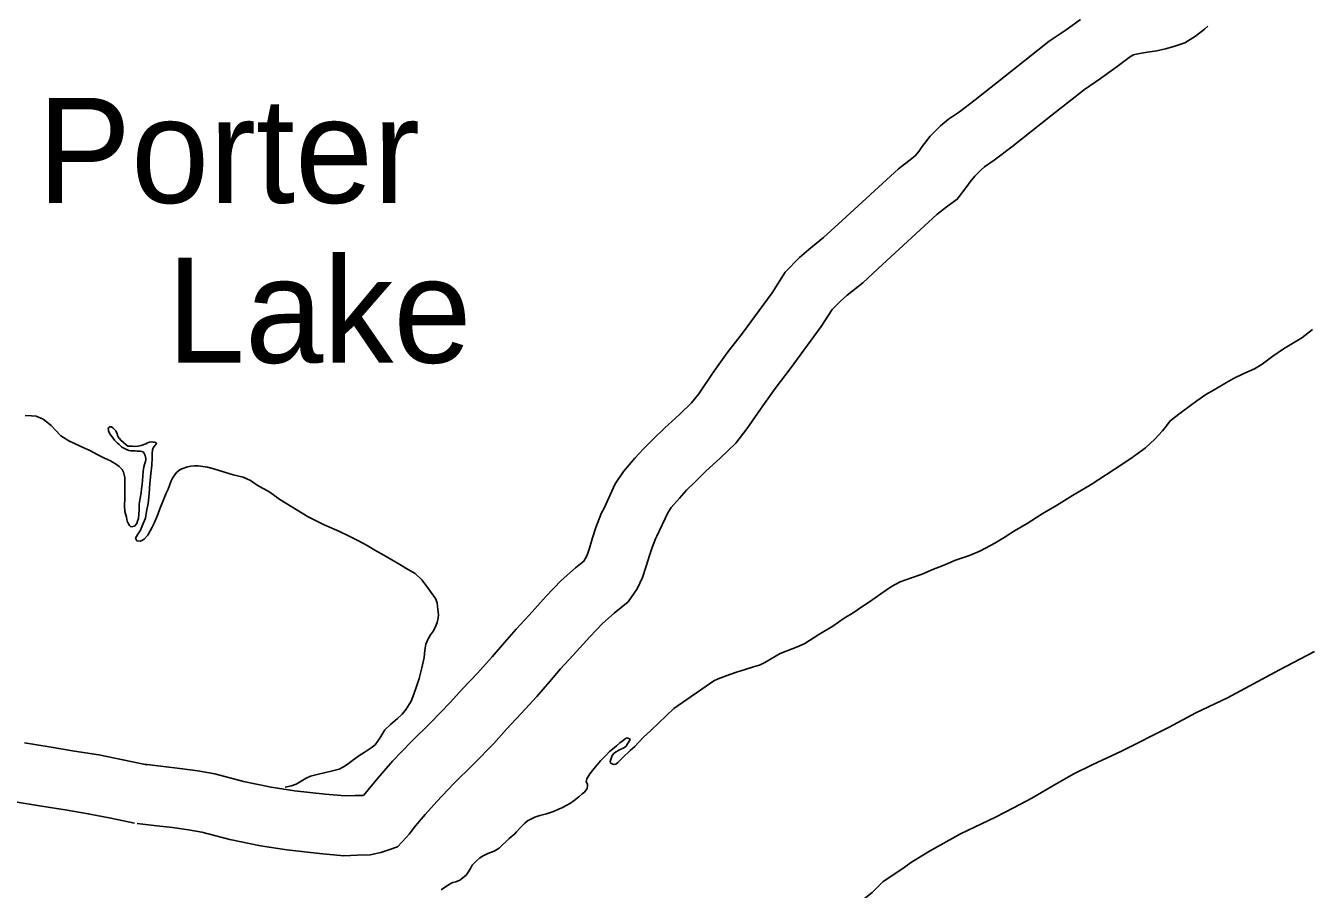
# Model space of a CAD drawing. Extents: x -939622 to -934222, y 1383701 to 1385301.
# Drawn here: x -935585.45 to -935566.05, y 1384251.77 to 1384264.8 of the extents above; entities that cross this region are included whole.
import ezdxf

# ---------------------------------------------------------------- set-up
doc = ezdxf.new("R2010")
doc.units = 0
for name, color, linetype in [('10', 7, 'Continuous'), ('3', 7, 'Continuous'), ('9', 7, 'Continuous')]:
    doc.layers.add(name, color=color, linetype=linetype)

msp = doc.modelspace()

# ---------------------------------------------------------------- linework, layer by layer
at = {"layer": '10'}
for points in [[(-935569.546, 1384264.894), (-935569.763, 1384264.736), (-935570.018, 1384264.563), (-935570.554, 1384264.138), (-935571.133, 1384263.682), (-935571.371, 1384263.5), (-935571.537, 1384263.389), (-935571.655, 1384263.288), (-935571.757, 1384263.186), (-935571.813, 1384263.13), (-935571.935, 1384262.976), (-935571.984, 1384262.903), (-935572.038, 1384262.834), (-935572.09, 1384262.796), (-935572.292, 1384262.642), (-935573.141, 1384261.859), (-935573.419, 1384261.603), (-935573.642, 1384261.422), (-935573.782, 1384261.3), (-935574, 1384261.082), (-935574.197, 1384260.767), (-935574.645, 1384260.163), (-935574.874, 1384259.864), (-935575.077, 1384259.582), (-935575.303, 1384259.248), (-935575.412, 1384259.109), (-935575.594, 1384258.935), (-935575.816, 1384258.732), (-935575.988, 1384258.561), (-935576.135, 1384258.416), (-935576.265, 1384258.274), (-935576.439, 1384258.075), (-935576.561, 1384257.888), (-935576.733, 1384257.513), (-935576.769, 1384257.453), (-935576.855, 1384257.23), (-935576.904, 1384257.076), (-935576.952, 1384256.919), (-935576.987, 1384256.813), (-935577.013, 1384256.758), (-935577.036, 1384256.725), (-935577.162, 1384256.621), (-935577.377, 1384256.432), (-935577.603, 1384256.196), (-935577.861, 1384255.91), (-935578.055, 1384255.699), (-935578.233, 1384255.495), (-935578.418, 1384255.282), (-935578.641, 1384255.036), (-935578.865, 1384254.796), (-935579.049, 1384254.592), (-935579.339, 1384254.296), (-935579.641, 1384253.998), (-935579.919, 1384253.706), (-935580.111, 1384253.487), (-935580.266, 1384253.301), (-935580.353, 1384253.195), (-935580.369, 1384253.191), (-935580.483, 1384253.188), (-935580.634, 1384253.183), (-935580.935, 1384253.208), (-935581.397, 1384253.26), (-935581.751, 1384253.314), (-935582.169, 1384253.4), (-935582.602, 1384253.514), (-935582.854, 1384253.559), (-935583.13, 1384253.598), (-935583.372, 1384253.624), (-935583.665, 1384253.659)], [(-935567.626, 1384264.791), (-935567.673, 1384264.746), (-935567.809, 1384264.639), (-935567.971, 1384264.54), (-935568.139, 1384264.485), (-935568.262, 1384264.448), (-935568.393, 1384264.42), (-935568.536, 1384264.399), (-935568.682, 1384264.373), (-935568.748, 1384264.357), (-935568.79, 1384264.336), (-935569.011, 1384264.17), (-935569.246, 1384264), (-935569.484, 1384263.837), (-935569.996, 1384263.432), (-935570.581, 1384262.97), (-935570.847, 1384262.768), (-935570.992, 1384262.67), (-935571.043, 1384262.627), (-935571.121, 1384262.548), (-935571.141, 1384262.529), (-935571.209, 1384262.442), (-935571.257, 1384262.373), (-935571.405, 1384262.182), (-935571.552, 1384262.075), (-935571.713, 1384261.952), (-935572.531, 1384261.197), (-935572.829, 1384260.922), (-935573.062, 1384260.733), (-935573.167, 1384260.642), (-935573.292, 1384260.517), (-935573.454, 1384260.26), (-935573.926, 1384259.622), (-935574.151, 1384259.328), (-935574.338, 1384259.067), (-935574.575, 1384258.717), (-935574.743, 1384258.503), (-935574.98, 1384258.277), (-935575.195, 1384258.081), (-935575.354, 1384257.921), (-935575.486, 1384257.792), (-935575.594, 1384257.673), (-935575.72, 1384257.53), (-935575.77, 1384257.453), (-935575.933, 1384257.099), (-935575.955, 1384257.062), (-935576.006, 1384256.93), (-935576.044, 1384256.81), (-935576.094, 1384256.645), (-935576.151, 1384256.476), (-935576.232, 1384256.305), (-935576.369, 1384256.109), (-935576.577, 1384255.937), (-935576.753, 1384255.782), (-935576.944, 1384255.583), (-935577.196, 1384255.304), (-935577.385, 1384255.098), (-935577.554, 1384254.905), (-935577.745, 1384254.684), (-935577.979, 1384254.426), (-935578.202, 1384254.188), (-935578.394, 1384253.975), (-935578.701, 1384253.661), (-935578.999, 1384253.367), (-935579.254, 1384253.099), (-935579.427, 1384252.902), (-935579.572, 1384252.729), (-935579.671, 1384252.606), (-935579.713, 1384252.557), (-935579.845, 1384252.415), (-935579.992, 1384252.365), (-935580.096, 1384252.33), (-935580.255, 1384252.295), (-935580.453, 1384252.288), (-935580.657, 1384252.281), (-935581.024, 1384252.312), (-935581.515, 1384252.368), (-935581.909, 1384252.428), (-935582.374, 1384252.523), (-935582.796, 1384252.634), (-935582.997, 1384252.67), (-935583.24, 1384252.705), (-935583.474, 1384252.73), (-935583.772, 1384252.765)], [(-935583.625, 1384253.652), (-935583.985, 1384253.729), (-935584.35, 1384253.801), (-935584.714, 1384253.859), (-935585.1, 1384253.922), (-935585.471, 1384253.982)], [(-935583.812, 1384252.772), (-935584.166, 1384252.847), (-935584.509, 1384252.914), (-935584.857, 1384252.971), (-935585.244, 1384253.033), (-935585.61, 1384253.093)]]:
    msp.add_lwpolyline(points, dxfattribs=at)
at = {"layer": '3'}
msp.add_lwpolyline([(-935573.265, 1384251.268), (-935573.014, 1384251.459), (-935572.958, 1384251.509), (-935572.689, 1384251.726), (-935572.521, 1384251.894), (-935572.242, 1384252.078), (-935572.095, 1384252.185), (-935571.824, 1384252.351), (-935571.356, 1384252.61), (-935570.826, 1384252.863), (-935570.555, 1384253.004), (-935570.28, 1384253.146), (-935569.904, 1384253.372), (-935569.644, 1384253.513), (-935569.369, 1384253.652), (-935568.929, 1384253.859), (-935568.208, 1384254.221), (-935567.807, 1384254.436), (-935567.331, 1384254.662), (-935566.936, 1384254.874), (-935566.544, 1384255.083), (-935566.015, 1384255.359)], dxfattribs=at)
at = {"layer": '9'}
for points in [[(-935573.802, 1384255.437), (-935573.704, 1384255.483), (-935573.493, 1384255.616), (-935573.278, 1384255.744), (-935573.108, 1384255.861), (-935572.972, 1384255.944), (-935572.843, 1384256.035), (-935572.729, 1384256.111), (-935572.555, 1384256.229), (-935572.397, 1384256.339), (-935572.264, 1384256.41), (-935572.095, 1384256.47), (-935571.935, 1384256.526), (-935571.787, 1384256.591), (-935571.618, 1384256.657), (-935571.428, 1384256.736), (-935571.22, 1384256.806), (-935571.055, 1384256.878), (-935570.836, 1384256.996), (-935570.695, 1384257.082), (-935570.542, 1384257.178), (-935570.348, 1384257.293), (-935570.124, 1384257.436), (-935569.909, 1384257.563), (-935569.665, 1384257.713), (-935569.382, 1384257.879), (-935569.039, 1384258.107), (-935568.786, 1384258.272), (-935568.566, 1384258.433), (-935568.426, 1384258.561), (-935568.31, 1384258.686), (-935568.247, 1384258.766), (-935568.195, 1384258.837), (-935568.04, 1384258.954), (-935567.888, 1384259.07), (-935567.791, 1384259.143), (-935567.653, 1384259.234), (-935567.532, 1384259.308), (-935567.344, 1384259.419), (-935567.238, 1384259.48), (-935567.081, 1384259.555), (-935566.921, 1384259.623), (-935566.807, 1384259.696), (-935566.646, 1384259.813), (-935566.484, 1384259.924), (-935566.207, 1384260.093), (-935566.049, 1384260.215)], [(-935585.46, 1384258.922), (-935585.367, 1384258.916), (-935585.292, 1384258.909), (-935585.191, 1384258.864), (-935585.068, 1384258.769), (-935585.002, 1384258.699), (-935584.921, 1384258.614), (-935584.804, 1384258.537), (-935584.631, 1384258.458), (-935584.487, 1384258.393), (-935584.365, 1384258.325), (-935584.264, 1384258.277), (-935584.173, 1384258.235), (-935584.081, 1384258.181), (-935584.041, 1384258.149), (-935583.997, 1384258.105), (-935583.978, 1384258.067), (-935583.957, 1384257.983), (-935583.957, 1384257.887), (-935583.956, 1384257.778), (-935583.958, 1384257.667), (-935583.961, 1384257.561), (-935583.955, 1384257.474), (-935583.931, 1384257.387), (-935583.92, 1384257.327), (-935583.904, 1384257.286), (-935583.888, 1384257.262), (-935583.869, 1384257.242), (-935583.839, 1384257.243), (-935583.812, 1384257.253), (-935583.775, 1384257.293), (-935583.764, 1384257.324), (-935583.75, 1384257.366), (-935583.739, 1384257.496), (-935583.739, 1384257.58), (-935583.724, 1384257.674), (-935583.712, 1384257.753), (-935583.708, 1384257.816), (-935583.695, 1384257.88), (-935583.691, 1384257.944)], [(-935583.691, 1384257.944), (-935583.688, 1384258.007), (-935583.681, 1384258.076), (-935583.671, 1384258.146), (-935583.66, 1384258.18), (-935583.647, 1384258.225), (-935583.642, 1384258.25), (-935583.642, 1384258.271), (-935583.65, 1384258.316), (-935583.66, 1384258.336), (-935583.669, 1384258.354), (-935583.682, 1384258.372), (-935583.721, 1384258.383), (-935583.769, 1384258.384), (-935583.802, 1384258.386), (-935583.865, 1384258.387), (-935583.896, 1384258.392), (-935583.954, 1384258.417), (-935584.002, 1384258.44), (-935584.043, 1384258.48), (-935584.068, 1384258.504), (-935584.111, 1384258.55), (-935584.139, 1384258.583), (-935584.149, 1384258.6), (-935584.174, 1384258.63), (-935584.203, 1384258.683), (-935584.203, 1384258.704), (-935584.207, 1384258.725), (-935584.199, 1384258.737), (-935584.184, 1384258.747), (-935584.16, 1384258.748), (-935584.136, 1384258.736), (-935584.114, 1384258.71), (-935584.095, 1384258.687), (-935584.075, 1384258.645), (-935584.066, 1384258.624), (-935584.046, 1384258.58), (-935584.04, 1384258.571), (-935584.018, 1384258.547), (-935583.978, 1384258.51), (-935583.941, 1384258.481), (-935583.91, 1384258.458), (-935583.859, 1384258.459), (-935583.841, 1384258.457), (-935583.808, 1384258.452), (-935583.76, 1384258.457), (-935583.709, 1384258.467), (-935583.638, 1384258.491), (-935583.617, 1384258.506), (-935583.585, 1384258.517), (-935583.561, 1384258.52), (-935583.534, 1384258.518), (-935583.509, 1384258.516), (-935583.491, 1384258.514), (-935583.485, 1384258.505), (-935583.482, 1384258.496), (-935583.499, 1384258.471), (-935583.51, 1384258.456), (-935583.528, 1384258.434), (-935583.542, 1384258.403), (-935583.543, 1384258.346), (-935583.544, 1384258.28), (-935583.549, 1384258.168), (-935583.566, 1384258.041), (-935583.579, 1384257.893), (-935583.588, 1384257.739), (-935583.605, 1384257.594), (-935583.631, 1384257.473), (-935583.648, 1384257.37), (-935583.679, 1384257.293), (-935583.723, 1384257.189), (-935583.746, 1384257.152), (-935583.763, 1384257.131), (-935583.783, 1384257.097), (-935583.794, 1384257.069), (-935583.775, 1384257.028), (-935583.721, 1384257.024), (-935583.667, 1384257.053), (-935583.609, 1384257.115), (-935583.547, 1384257.234), (-935583.516, 1384257.296), (-935583.458, 1384257.424), (-935583.428, 1384257.512), (-935583.372, 1384257.647), (-935583.336, 1384257.747), (-935583.305, 1384257.809), (-935583.256, 1384257.934), (-935583.236, 1384257.974), (-935583.207, 1384258.02), (-935583.173, 1384258.063), (-935583.126, 1384258.101), (-935583.097, 1384258.117), (-935583.014, 1384258.147), (-935582.963, 1384258.154), (-935582.909, 1384258.162), (-935582.852, 1384258.158), (-935582.71, 1384258.139), (-935582.616, 1384258.115), (-935582.452, 1384258.063), (-935582.322, 1384258.025), (-935582.173, 1384257.988)], [(-935582.173, 1384257.988), (-935582.061, 1384257.94), (-935581.959, 1384257.871), (-935581.772, 1384257.763), (-935581.619, 1384257.653), (-935581.192, 1384257.39), (-935580.951, 1384257.269), (-935580.732, 1384257.176), (-935580.564, 1384257.095), (-935580.444, 1384257.032), (-935580.304, 1384256.961), (-935580.187, 1384256.89), (-935580.053, 1384256.813), (-935579.933, 1384256.742), (-935579.811, 1384256.67), (-935579.694, 1384256.602), (-935579.581, 1384256.536), (-935579.479, 1384256.44), (-935579.39, 1384256.32), (-935579.337, 1384256.249), (-935579.274, 1384256.158), (-935579.245, 1384256.092), (-935579.235, 1384255.996), (-935579.227, 1384255.915), (-935579.234, 1384255.867), (-935579.247, 1384255.797), (-935579.266, 1384255.745), (-935579.303, 1384255.672), (-935579.346, 1384255.613), (-935579.388, 1384255.542), (-935579.419, 1384255.472), (-935579.431, 1384255.381), (-935579.445, 1384255.269), (-935579.476, 1384255.112), (-935579.519, 1384254.954), (-935579.554, 1384254.847), (-935579.598, 1384254.719), (-935579.639, 1384254.612), (-935579.713, 1384254.489), (-935579.774, 1384254.415), (-935579.847, 1384254.349), (-935579.952, 1384254.261), (-935580.036, 1384254.177), (-935580.11, 1384254.054), (-935580.182, 1384253.955), (-935580.24, 1384253.905), (-935580.349, 1384253.835), (-935580.428, 1384253.785), (-935580.502, 1384253.734), (-935580.584, 1384253.671), (-935580.648, 1384253.624), (-935580.725, 1384253.588), (-935580.826, 1384253.561), (-935580.951, 1384253.529), (-935581.035, 1384253.512), (-935581.157, 1384253.48), (-935581.222, 1384253.451), (-935581.375, 1384253.362), (-935581.446, 1384253.335), (-935581.541, 1384253.316)], [(-935579.189, 1384251.768), (-935579.119, 1384251.812), (-935579.051, 1384251.856), (-935579.01, 1384251.879), (-935578.968, 1384251.889), (-935578.903, 1384251.91), (-935578.809, 1384251.988), (-935578.781, 1384252.034), (-935578.744, 1384252.09), (-935578.718, 1384252.139), (-935578.649, 1384252.21), (-935578.602, 1384252.251), (-935578.555, 1384252.277), (-935578.481, 1384252.312), (-935578.389, 1384252.351), (-935578.313, 1384252.396), (-935578.161, 1384252.54), (-935578.074, 1384252.612), (-935578.051, 1384252.643), (-935577.995, 1384252.702), (-935577.923, 1384252.77), (-935577.885, 1384252.805), (-935577.844, 1384252.827), (-935577.776, 1384252.86), (-935577.698, 1384252.886), (-935577.597, 1384252.911), (-935577.493, 1384252.947), (-935577.428, 1384252.977), (-935577.369, 1384253.003), (-935577.28, 1384253.048), (-935577.236, 1384253.073), (-935577.18, 1384253.111), (-935577.113, 1384253.168), (-935577.058, 1384253.212), (-935577.023, 1384253.24), (-935576.985, 1384253.296), (-935576.978, 1384253.332), (-935576.978, 1384253.353), (-935576.998, 1384253.401), (-935576.99, 1384253.44), (-935576.945, 1384253.514), (-935576.884, 1384253.591), (-935576.835, 1384253.653), (-935576.786, 1384253.709), (-935576.728, 1384253.765), (-935576.696, 1384253.799), (-935576.647, 1384253.852), (-935576.626, 1384253.868), (-935576.574, 1384253.912), (-935576.542, 1384253.94), (-935576.492, 1384253.981), (-935576.442, 1384254.018), (-935576.413, 1384254.041), (-935576.395, 1384254.053), (-935576.383, 1384254.057), (-935576.338, 1384254.04), (-935576.343, 1384254.022), (-935576.377, 1384253.969), (-935576.397, 1384253.933), (-935576.415, 1384253.92), (-935576.432, 1384253.907), (-935576.497, 1384253.878), (-935576.509, 1384253.872), (-935576.539, 1384253.853), (-935576.559, 1384253.84), (-935576.58, 1384253.827), (-935576.606, 1384253.79), (-935576.617, 1384253.763), (-935576.628, 1384253.732), (-935576.636, 1384253.699), (-935576.632, 1384253.681), (-935576.62, 1384253.672), (-935576.586, 1384253.658), (-935576.553, 1384253.659), (-935576.521, 1384253.684), (-935576.48, 1384253.728), (-935576.454, 1384253.759), (-935576.338, 1384253.865), (-935576.268, 1384253.928), (-935576.14, 1384254.062), (-935576.024, 1384254.168), (-935575.68, 1384254.499), (-935575.076, 1384254.916), (-935575.008, 1384254.949), (-935574.836, 1384255.014), (-935574.732, 1384255.051), (-935574.601, 1384255.089), (-935574.464, 1384255.132), (-935574.387, 1384255.156), (-935574.307, 1384255.195), (-935574.075, 1384255.329), (-935573.802, 1384255.437)]]:
    msp.add_lwpolyline(points, dxfattribs=at)

# ---------------------------------------------------------------- texts
for s, p in [('Porter', (-935585.276, 1384262.126)), ('Lake', (-935583.322, 1384259.715))]:
    msp.add_text(s, height=1.584, dxfattribs=at).set_placement(p)

doc.saveas('drawing.dxf')
